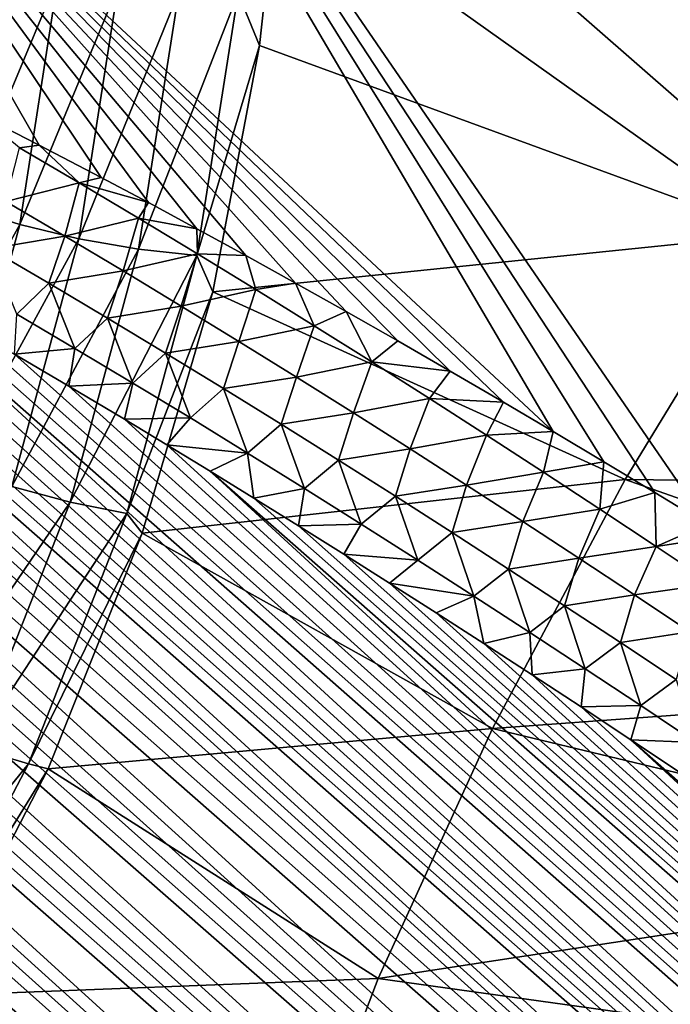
# Model space of a CAD drawing. Header units: metres. Extents: x -82 to 82, y -313 to 40.
# Tile 289 of 405: x 51.48 to 55, y -43.28 to -37.96. Entities that reach past the tile are written whole.
import ezdxf

# ---------------------------------------------------------------- set-up
doc = ezdxf.new("R2010")
doc.units = ezdxf.units.M
doc.layers.add('solid_505278_SW0001_CCC', color=7, linetype='CONTINUOUS')

msp = doc.modelspace()

# ---------------------------------------------------------------- linework, layer by layer
at = {"layer": 'solid_505278_SW0001_CCC'}
for points in [[(77.167732, -40.400043, 52.671307), (54.892632, -22.024157, 33.919224), (55.061066, -21.896627, 34.04945)], [(77.167732, -40.400043, 52.671307), (54.747044, -22.157621, 33.80442), (54.892632, -22.024157, 33.919224)], [(77.167732, -40.400043, 52.671307), (54.621262, -22.296532, 33.702938), (54.747044, -22.157621, 33.80442)], [(76.897682, -40.995556, 52.441936), (54.512222, -22.440956, 33.612549), (54.621262, -22.296532, 33.702938)], [(77.167732, -40.400043, 52.671307), (76.897682, -40.995556, 52.441936), (54.621262, -22.296532, 33.702938)], [(76.897682, -40.995556, 52.441936), (54.418098, -22.59203, 33.531937), (54.512222, -22.440956, 33.612549)], [(76.897682, -40.995556, 52.441936), (54.337437, -22.75078, 33.45998), (54.418098, -22.59203, 33.531937)], [(76.629295, -41.57785, 52.179131), (54.269032, -22.918339, 33.395657), (54.337437, -22.75078, 33.45998)], [(76.897682, -40.995556, 52.441936), (76.629295, -41.57785, 52.179131), (54.337437, -22.75078, 33.45998)], [(76.629295, -41.57785, 52.179131), (54.2127, -23.096617, 33.338722), (54.269032, -22.918339, 33.395657)], [(76.629295, -41.57785, 52.179131), (54.168476, -23.287699, 33.288994), (54.2127, -23.096617, 33.338722)], [(76.629295, -41.57785, 52.179131), (54.136528, -23.494091, 33.246277), (54.168476, -23.287699, 33.288994)], [(76.362785, -42.146549, 51.883034), (54.118328, -23.719193, 33.211342), (54.136528, -23.494091, 33.246277)], [(76.629295, -41.57785, 52.179131), (76.362785, -42.146549, 51.883034), (54.136528, -23.494091, 33.246277)], [(76.362785, -42.146549, 51.883034), (54.115746, -23.966042, 33.185219), (54.118328, -23.719193, 33.211342)], [(76.362785, -42.146549, 51.883034), (54.130711, -24.237123, 33.168953), (54.115746, -23.966042, 33.185219)], [(76.098122, -42.701454, 51.55349), (54.166065, -24.534912, 33.164337), (54.130711, -24.237123, 33.168953)], [(76.362785, -42.146549, 51.883034), (76.098122, -42.701454, 51.55349), (54.130711, -24.237123, 33.168953)], [(76.098122, -42.701454, 51.55349), (54.224506, -24.859316, 33.173386), (54.166065, -24.534912, 33.164337)], [(76.098122, -42.701454, 51.55349), (54.307911, -25.210443, 33.197372), (54.224506, -24.859316, 33.173386)], [(75.835464, -43.241989, 51.190437), (54.359497, -25.395966, 33.215336), (54.307911, -25.210443, 33.197372)], [(76.098122, -42.701454, 51.55349), (75.835464, -43.241989, 51.190437), (54.307911, -25.210443, 33.197372)], [(75.835464, -43.241989, 51.190437), (54.418095, -25.588348, 33.237587), (54.359497, -25.395966, 33.215336)], [(75.835464, -43.241989, 51.190437), (54.484196, -25.787806, 33.264523), (54.418095, -25.588348, 33.237587)], [(75.835464, -43.241989, 51.190437), (54.557568, -25.994192, 33.295876), (54.484196, -25.787806, 33.264523)], [(75.835464, -43.241989, 51.190437), (54.638813, -26.207821, 33.332153), (54.557568, -25.994192, 33.295876)], [(75.574974, -43.767609, 50.793751), (54.728233, -26.428816, 33.373569), (54.638813, -26.207821, 33.332153)], [(75.835464, -43.241989, 51.190437), (75.574974, -43.767609, 50.793751), (54.638813, -26.207821, 33.332153)], [(75.574974, -43.767609, 50.793751), (54.825699, -26.657087, 33.419968), (54.728233, -26.428816, 33.373569)], [(75.574974, -43.767609, 50.793751), (54.931931, -26.893061, 33.471947), (54.825699, -26.657087, 33.419968)], [(75.574974, -43.767609, 50.793751), (55.04697, -27.136723, 33.529507), (54.931931, -26.893061, 33.471947)], [(56.383736, -39.556885, 36.196007), (51.487457, -35.278599, 33.678783), (52.622982, -34.094212, 33.523758)], [(57.520615, -38.367096, 36.044456), (56.383736, -39.556885, 36.196007), (52.622982, -34.094212, 33.523758)], [(58.609615, -37.125114, 35.993195), (57.520615, -38.367096, 36.044456), (52.622982, -34.094212, 33.523758)], [(54.371006, -40.183216, 36.090305), (50.307739, -36.399273, 33.940647), (51.487457, -35.278599, 33.678783)], [(54.643993, -40.346035, 36.204746), (54.371006, -40.183216, 36.090305), (51.487457, -35.278599, 33.678783)], [(54.921013, -40.512936, 36.322865), (54.643993, -40.346035, 36.204746), (51.487457, -35.278599, 33.678783)], [(55.20232, -40.684246, 36.444893), (54.921013, -40.512936, 36.322865), (51.487457, -35.278599, 33.678783)], [(56.383736, -39.556885, 36.196007), (55.20232, -40.684246, 36.444893), (51.487457, -35.278599, 33.678783)], [(51.588543, -38.633904, 35.042694), (51.260593, -38.465977, 34.934307), (50.307739, -36.399273, 33.940647)], [(51.92382, -38.808815, 35.156845), (51.588543, -38.633904, 35.042694), (50.307739, -36.399273, 33.940647)], [(52.18034, -38.944984, 35.246513), (51.92382, -38.808815, 35.156845), (50.307739, -36.399273, 33.940647)], [(52.441387, -39.085735, 35.339874), (52.18034, -38.944984, 35.246513), (50.307739, -36.399273, 33.940647)], [(52.706989, -39.231117, 35.437), (52.441387, -39.085735, 35.339874), (50.307739, -36.399273, 33.940647)], [(52.976761, -39.38052, 35.537621), (52.706989, -39.231117, 35.437), (50.307739, -36.399273, 33.940647)], [(53.250889, -39.534195, 35.641922), (52.976761, -39.38052, 35.537621), (50.307739, -36.399273, 33.940647)], [(53.529613, -39.692471, 35.750145), (53.250889, -39.534195, 35.641922), (50.307739, -36.399273, 33.940647)], [(53.813175, -39.85569, 35.862526), (53.529613, -39.692471, 35.750145), (50.307739, -36.399273, 33.940647)], [(54.10181, -40.024178, 35.979317), (53.813175, -39.85569, 35.862526), (50.307739, -36.399273, 33.940647)], [(54.371006, -40.183216, 36.090305), (54.10181, -40.024178, 35.979317), (50.307739, -36.399273, 33.940647)], [(63.793152, -55.600903, 53.349144), (42.311619, -36.497169, 34.306728), (42.537632, -36.468975, 34.25415)], [(63.793152, -55.600903, 53.349144), (42.537632, -36.468975, 34.25415), (42.787354, -36.45396, 34.209877)], [(64.308563, -55.315361, 52.981861), (42.787354, -36.45396, 34.209877), (43.062996, -36.453861, 34.175083)], [(64.308563, -55.315361, 52.981861), (63.793152, -55.600903, 53.349144), (42.787354, -36.45396, 34.209877)], [(64.308563, -55.315361, 52.981861), (43.062996, -36.453861, 34.175083), (43.366493, -36.471161, 34.151794)], [(64.308563, -55.315361, 52.981861), (43.366493, -36.471161, 34.151794), (43.698662, -36.50774, 34.141525)], [(63.793152, -55.600903, 53.349144), (42.107014, -36.537075, 34.366676), (42.311619, -36.497169, 34.306728)], [(64.807716, -55.035828, 52.582764), (43.698662, -36.50774, 34.141525), (44.060249, -36.565296, 34.145638)], [(64.807716, -55.035828, 52.582764), (64.308563, -55.315361, 52.981861), (43.698662, -36.50774, 34.141525)], [(63.261715, -55.892429, 53.68475), (41.920193, -36.587555, 34.433418), (42.107014, -36.537075, 34.366676)], [(63.793152, -55.600903, 53.349144), (63.261715, -55.892429, 53.68475), (42.107014, -36.537075, 34.366676)], [(64.807716, -55.035828, 52.582764), (44.060249, -36.565296, 34.145638), (44.252312, -36.602585, 34.153656)], [(63.261715, -55.892429, 53.68475), (41.748459, -36.648014, 34.506756), (41.920193, -36.587555, 34.433418)], [(64.807716, -55.035828, 52.582764), (44.252312, -36.602585, 34.153656), (44.451988, -36.645718, 34.16576)], [(63.261715, -55.892429, 53.68475), (41.589901, -36.718449, 34.586975), (41.748459, -36.648014, 34.506756)], [(64.807716, -55.035828, 52.582764), (44.451988, -36.645718, 34.16576), (44.659637, -36.695225, 34.182472)], [(63.261715, -55.892429, 53.68475), (41.442665, -36.799175, 34.674576), (41.589901, -36.718449, 34.586975)], [(65.290031, -54.762512, 52.151859), (44.659637, -36.695225, 34.182472), (44.875084, -36.750946, 34.203575)], [(65.290031, -54.762512, 52.151859), (64.807716, -55.035828, 52.582764), (44.659637, -36.695225, 34.182472)], [(65.290031, -54.762512, 52.151859), (44.875084, -36.750946, 34.203575), (45.098621, -36.813251, 34.229404)], [(62.714607, -56.18972, 53.988487), (41.304848, -36.891106, 34.770535), (41.442665, -36.799175, 34.674576)], [(63.261715, -55.892429, 53.68475), (62.714607, -56.18972, 53.988487), (41.442665, -36.799175, 34.674576)], [(65.290031, -54.762512, 52.151859), (45.098621, -36.813251, 34.229404), (45.330601, -36.882572, 34.260376)], [(62.714607, -56.18972, 53.988487), (41.175858, -36.995422, 34.875977), (41.304848, -36.891106, 34.770535)], [(65.290031, -54.762512, 52.151859), (45.330601, -36.882572, 34.260376), (45.570797, -36.95871, 34.29623)], [(62.714607, -56.18972, 53.988487), (41.055237, -37.113495, 34.992123), (41.175858, -36.995422, 34.875977)], [(65.290031, -54.762512, 52.151859), (45.570797, -36.95871, 34.29623), (45.819683, -37.04221, 34.337498)], [(65.754967, -54.495632, 51.689091), (45.819683, -37.04221, 34.337498), (46.077503, -37.133377, 34.384457)], [(65.754967, -54.495632, 51.689091), (65.290031, -54.762512, 52.151859), (45.819683, -37.04221, 34.337498)], [(62.714607, -56.18972, 53.988487), (40.942547, -37.247574, 35.120937), (41.055237, -37.113495, 34.992123)], [(65.754967, -54.495632, 51.689091), (46.077503, -37.133377, 34.384457), (46.344093, -37.232079, 34.436928)], [(52.666191, -37.812717, 84.325638), (52.781914, -38.094547, 84.15049), (52.879364, -37.203094, 84.530975)], [(52.879364, -37.203094, 84.530975), (52.781914, -38.094547, 84.15049), (55.569889, -39.114616, 82.367889)], [(52.879364, -37.203094, 84.530975), (55.569889, -39.114616, 82.367889), (56.465466, -37.817009, 82.579308)], [(62.152195, -56.492603, 54.260136), (40.83847, -37.400295, 35.264648), (40.942547, -37.247574, 35.120937)], [(62.714607, -56.18972, 53.988487), (62.152195, -56.492603, 54.260136), (40.942547, -37.247574, 35.120937)], [(65.754967, -54.495632, 51.689091), (46.344093, -37.232079, 34.436928), (46.620102, -37.339001, 34.495583)], [(65.754967, -54.495632, 51.689091), (46.620102, -37.339001, 34.495583), (46.905567, -37.45422, 34.560455)], [(62.152195, -56.492603, 54.260136), (40.744175, -37.573769, 35.424904), (40.83847, -37.400295, 35.264648)], [(65.754967, -54.495632, 51.689091), (46.905567, -37.45422, 34.560455), (47.200527, -37.577816, 34.631596)], [(62.152195, -56.492603, 54.260136), (40.66114, -37.770191, 35.603367), (40.744175, -37.573769, 35.424904)], [(66.20192, -54.235199, 51.194038), (47.200527, -37.577816, 34.631596), (47.505733, -37.710571, 34.70977)], [(66.20192, -54.235199, 51.194038), (65.754967, -54.495632, 51.689091), (47.200527, -37.577816, 34.631596)], [(51.692112, -37.724388, 84.393997), (51.379089, -37.654018, 84.317574), (51.174068, -38.966549, 83.767975)], [(66.20192, -54.235199, 51.194038), (47.505733, -37.710571, 34.70977), (47.820961, -37.852295, 34.79475)], [(51.48349, -39.062687, 83.829552), (51.692112, -37.724388, 84.393997), (51.174068, -38.966549, 83.767975)], [(52.016869, -37.775116, 84.421082), (51.692112, -37.724388, 84.393997), (51.48349, -39.062687, 83.829552)], [(61.574398, -56.801018, 54.499481), (40.59182, -37.991871, 35.801823), (40.66114, -37.770191, 35.603367)], [(62.152195, -56.492603, 54.260136), (61.574398, -56.801018, 54.499481), (40.66114, -37.770191, 35.603367)], [(51.803867, -39.140125, 83.84124), (52.016869, -37.775116, 84.421082), (51.48349, -39.062687, 83.829552)], [(52.344532, -37.804829, 84.398087), (52.016869, -37.775116, 84.421082), (51.803867, -39.140125, 83.84124)], [(52.126488, -39.196762, 83.802727), (52.344532, -37.804829, 84.398087), (51.803867, -39.140125, 83.84124)], [(52.666191, -37.812717, 84.325638), (52.344532, -37.804829, 84.398087), (52.126488, -39.196762, 83.802727)], [(66.20192, -54.235199, 51.194038), (47.820961, -37.852295, 34.79475), (48.146576, -38.003399, 34.886929)], [(52.442577, -39.231056, 83.715065), (52.666191, -37.812717, 84.325638), (52.126488, -39.196762, 83.802727)], [(52.442577, -39.231056, 83.715065), (52.781914, -38.094547, 84.15049), (52.666191, -37.812717, 84.325638)], [(61.574398, -56.801018, 54.499481), (40.538582, -38.239883, 36.020924), (40.59182, -37.991871, 35.801823)], [(66.20192, -54.235199, 51.194038), (48.146576, -38.003399, 34.886929), (48.369846, -38.109791, 34.952827)], [(66.20192, -54.235199, 51.194038), (48.369846, -38.109791, 34.952827), (48.597916, -38.220554, 35.022118)], [(52.442577, -39.231056, 83.715065), (52.52824, -39.426563, 83.584007), (52.781914, -38.094547, 84.15049)], [(52.781914, -38.094547, 84.15049), (52.52824, -39.426563, 83.584007), (55.569889, -39.114616, 82.367889)], [(66.20192, -54.235199, 51.194038), (48.597916, -38.220554, 35.022118), (48.830765, -38.335693, 35.09478)], [(61.574398, -56.801018, 54.499481), (40.503433, -38.515171, 36.26123), (40.538582, -38.239883, 36.020924)], [(66.630089, -53.981483, 50.66658), (48.830765, -38.335693, 35.09478), (49.068687, -38.455513, 35.171139)], [(66.630089, -53.981483, 50.66658), (66.20192, -54.235199, 51.194038), (48.830765, -38.335693, 35.09478)], [(66.630089, -53.981483, 50.66658), (49.068687, -38.455513, 35.171139), (49.311977, -38.580322, 35.251518)], [(51.48315, -38.64817, 35.040009), (51.260593, -38.465977, 34.934307), (51.588543, -38.633904, 35.042694)], [(60.981453, -57.114723, 54.706051), (40.493362, -38.663277, 36.389484), (40.503433, -38.515171, 36.26123)], [(61.574398, -56.801018, 54.499481), (60.981453, -57.114723, 54.706051), (40.503433, -38.515171, 36.26123)], [(66.630089, -53.981483, 50.66658), (49.311977, -38.580322, 35.251518), (49.560543, -38.710037, 35.335808)], [(51.408566, -38.939236, 35.205978), (51.48315, -38.64817, 35.040009), (51.806084, -38.837738, 35.159718)], [(51.806084, -38.837738, 35.159718), (51.48315, -38.64817, 35.040009), (51.588543, -38.633904, 35.042694)], [(51.806084, -38.837738, 35.159718), (51.588543, -38.633904, 35.042694), (51.92382, -38.808815, 35.156845)], [(60.981453, -57.114723, 54.706051), (40.48848, -38.818516, 36.523228), (40.493362, -38.663277, 36.389484)], [(66.630089, -53.981483, 50.66658), (49.560543, -38.710037, 35.335808), (49.814224, -38.844501, 35.42384)], [(51.806084, -38.837738, 35.159718), (51.92382, -38.808815, 35.156845), (52.18034, -38.944984, 35.246513)], [(60.981453, -57.114723, 54.706051), (40.489452, -38.981281, 36.662834), (40.48848, -38.818516, 36.523228)], [(66.630089, -53.981483, 50.66658), (49.814224, -38.844501, 35.42384), (50.073338, -38.984066, 35.51598)], [(51.726845, -39.126083, 35.326653), (51.408566, -38.939236, 35.205978), (51.806084, -38.837738, 35.159718)], [(51.726845, -39.126083, 35.326653), (51.806084, -38.837738, 35.159718), (52.126827, -39.028835, 35.281769)], [(52.126827, -39.028835, 35.281769), (51.806084, -38.837738, 35.159718), (52.18034, -38.944984, 35.246513)], [(51.48349, -39.062687, 83.829552), (51.174068, -38.966549, 83.767975), (50.82613, -40.25301, 83.229156)], [(51.322018, -39.194324, 35.410511), (51.408566, -38.939236, 35.205978), (51.726845, -39.126083, 35.326653)], [(52.126827, -39.028835, 35.281769), (52.18034, -38.944984, 35.246513), (52.441387, -39.085735, 35.339874)], [(60.981453, -57.114723, 54.706051), (40.496052, -39.15144, 36.808113), (40.489452, -38.981281, 36.662834)], [(66.630089, -53.981483, 50.66658), (50.073338, -38.984066, 35.51598), (50.338219, -39.129086, 35.61261)], [(52.04311, -39.314468, 35.4496), (51.726845, -39.126083, 35.326653), (52.126827, -39.028835, 35.281769)], [(52.04311, -39.314468, 35.4496), (52.126827, -39.028835, 35.281769), (52.445477, -39.221367, 35.406078)], [(52.445477, -39.221367, 35.406078), (52.126827, -39.028835, 35.281769), (52.441387, -39.085735, 35.339874)], [(51.128574, -40.375446, 83.277229), (51.48349, -39.062687, 83.829552), (50.82613, -40.25301, 83.229156)], [(51.803867, -39.140125, 83.84124), (51.48349, -39.062687, 83.829552), (51.128574, -40.375446, 83.277229)], [(66.630089, -53.981483, 50.66658), (50.338219, -39.129086, 35.61261), (50.60891, -39.27961, 35.713776)], [(51.640957, -39.381157, 35.533836), (51.322018, -39.194324, 35.410511), (51.726845, -39.126083, 35.326653)], [(51.640957, -39.381157, 35.533836), (51.726845, -39.126083, 35.326653), (52.04311, -39.314468, 35.4496)], [(52.445477, -39.221367, 35.406078), (52.441387, -39.085735, 35.339874), (52.706989, -39.231117, 35.437)], [(52.52824, -39.426563, 83.584007), (54.759701, -40.44257, 82.035202), (55.569889, -39.114616, 82.367889)], [(55.569889, -39.114616, 82.367889), (54.759701, -40.44257, 82.035202), (58.42762, -40.48542, 80.02372)], [(60.37355, -57.433552, 54.879345), (40.50869, -39.329285, 36.959328), (40.496052, -39.15144, 36.808113)], [(60.981453, -57.114723, 54.706051), (60.37355, -57.433552, 54.879345), (40.496052, -39.15144, 36.808113)], [(51.441322, -40.480133, 83.27494), (51.803867, -39.140125, 83.84124), (51.128574, -40.375446, 83.277229)], [(52.126488, -39.196762, 83.802727), (51.803867, -39.140125, 83.84124), (51.441322, -40.480133, 83.27494)], [(51.467529, -39.547729, 35.742977), (51.322018, -39.194324, 35.410511), (51.640957, -39.381157, 35.533836)], [(51.755863, -40.564224, 83.222343), (52.126488, -39.196762, 83.802727), (51.441322, -40.480133, 83.27494)], [(52.442577, -39.231056, 83.715065), (52.126488, -39.196762, 83.802727), (51.755863, -40.564224, 83.222343)], [(52.063648, -40.625435, 83.120865), (52.442577, -39.231056, 83.715065), (51.755863, -40.564224, 83.222343)], [(52.35743, -39.504311, 35.574738), (52.04311, -39.314468, 35.4496), (52.445477, -39.221367, 35.406078)], [(52.063648, -40.625435, 83.120865), (52.52824, -39.426563, 83.584007), (52.442577, -39.231056, 83.715065)], [(52.35743, -39.504311, 35.574738), (52.445477, -39.221367, 35.406078), (52.7621, -39.415253, 35.532574)], [(52.7621, -39.415253, 35.532574), (52.445477, -39.221367, 35.406078), (52.706989, -39.231117, 35.437)], [(52.7621, -39.415253, 35.532574), (52.706989, -39.231117, 35.437), (52.976761, -39.38052, 35.537621)], [(67.038658, -53.734692, 50.106434), (50.60891, -39.27961, 35.713776), (50.885094, -39.435314, 35.819115)], [(67.038658, -53.734692, 50.106434), (66.630089, -53.981483, 50.66658), (50.60891, -39.27961, 35.713776)], [(60.37355, -57.433552, 54.879345), (40.527882, -39.515163, 37.116795), (40.50869, -39.329285, 36.959328)], [(51.957977, -39.569599, 35.659443), (51.640957, -39.381157, 35.533836), (52.04311, -39.314468, 35.4496)], [(51.957977, -39.569599, 35.659443), (52.04311, -39.314468, 35.4496), (52.35743, -39.504311, 35.574738)], [(51.782471, -39.733467, 35.868992), (51.467529, -39.547729, 35.742977), (51.640957, -39.381157, 35.533836)], [(51.782471, -39.733467, 35.868992), (51.640957, -39.381157, 35.533836), (51.957977, -39.569599, 35.659443)], [(53.07679, -39.610409, 35.661179), (52.7621, -39.415253, 35.532574), (52.976761, -39.38052, 35.537621)], [(53.07679, -39.610409, 35.661179), (52.976761, -39.38052, 35.537621), (53.250889, -39.534195, 35.641922)], [(67.038658, -53.734692, 50.106434), (50.885094, -39.435314, 35.819115), (51.167122, -39.596588, 35.92905)], [(52.063648, -40.625435, 83.120865), (52.146626, -40.732208, 83.032059), (52.52824, -39.426563, 83.584007)], [(52.52824, -39.426563, 83.584007), (52.146626, -40.732208, 83.032059), (54.759701, -40.44257, 82.035202)], [(52.669876, -39.695515, 35.701996), (52.35743, -39.504311, 35.574738), (52.7621, -39.415253, 35.532574)], [(52.669876, -39.695515, 35.701996), (52.7621, -39.415253, 35.532574), (53.07679, -39.610409, 35.661179)], [(52.273144, -39.759567, 35.787247), (51.957977, -39.569599, 35.659443), (52.35743, -39.504311, 35.574738)], [(52.273144, -39.759567, 35.787247), (52.35743, -39.504311, 35.574738), (52.669876, -39.695515, 35.701996)], [(60.37355, -57.433552, 54.879345), (40.553349, -39.7089, 37.280277), (40.527882, -39.515163, 37.116795)], [(51.782471, -39.733467, 35.868992), (51.455368, -39.76384, 36.044033), (51.467529, -39.547729, 35.742977)], [(53.389622, -39.806755, 35.791813), (53.07679, -39.610409, 35.661179), (53.250889, -39.534195, 35.641922)], [(53.389622, -39.806755, 35.791813), (53.250889, -39.534195, 35.641922), (53.529613, -39.692471, 35.750145)], [(67.038658, -53.734692, 50.106434), (51.167122, -39.596588, 35.92905), (51.455368, -39.76384, 36.044033)], [(52.095669, -39.920795, 35.997189), (51.782471, -39.733467, 35.868992), (51.957977, -39.569599, 35.659443)], [(52.095669, -39.920795, 35.997189), (51.957977, -39.569599, 35.659443), (52.273144, -39.759567, 35.787247)], [(52.980515, -39.888004, 35.831295), (52.669876, -39.695515, 35.701996), (53.07679, -39.610409, 35.661179)], [(52.980515, -39.888004, 35.831295), (53.07679, -39.610409, 35.661179), (53.389622, -39.806755, 35.791813)], [(60.37355, -57.433552, 54.879345), (40.585724, -39.91095, 37.450214), (40.553349, -39.7089, 37.280277)], [(52.586514, -39.950966, 35.917175), (52.273144, -39.759567, 35.787247), (52.669876, -39.695515, 35.701996)], [(52.586514, -39.950966, 35.917175), (52.669876, -39.695515, 35.701996), (52.980515, -39.888004, 35.831295)], [(53.389622, -39.806755, 35.791813), (53.529613, -39.692471, 35.750145), (53.813175, -39.85569, 35.862526)], [(51.782471, -39.733467, 35.868992), (51.750008, -39.937267, 36.164272), (51.455368, -39.76384, 36.044033)], [(67.038658, -53.734692, 50.106434), (51.455368, -39.76384, 36.044033), (51.750008, -39.937267, 36.164272)], [(52.095669, -39.920795, 35.997189), (51.750008, -39.937267, 36.164272), (51.782471, -39.733467, 35.868992)], [(52.407181, -40.109619, 36.127495), (52.095669, -39.920795, 35.997189), (52.273144, -39.759567, 35.787247)], [(52.407181, -40.109619, 36.127495), (52.273144, -39.759567, 35.787247), (52.586514, -39.950966, 35.917175)], [(53.289421, -40.081696, 35.962566), (52.980515, -39.888004, 35.831295), (53.389622, -39.806755, 35.791813)], [(53.289421, -40.081696, 35.962566), (53.389622, -39.806755, 35.791813), (53.700661, -40.004219, 35.924408)], [(53.700661, -40.004219, 35.924408), (53.389622, -39.806755, 35.791813), (53.813175, -39.85569, 35.862526)], [(53.700661, -40.004219, 35.924408), (53.813175, -39.85569, 35.862526), (54.10181, -40.024178, 35.979317)], [(60.37355, -57.433552, 54.879345), (40.625351, -40.121552, 37.626808), (40.585724, -39.91095, 37.450214)], [(52.095669, -39.920795, 35.997189), (52.050602, -40.116394, 36.289238), (51.750008, -39.937267, 36.164272)], [(52.407181, -40.109619, 36.127495), (52.050602, -40.116394, 36.289238), (52.095669, -39.920795, 35.997189)], [(52.898163, -40.143703, 36.049145), (52.586514, -39.950966, 35.917175), (52.980515, -39.888004, 35.831295)], [(52.898163, -40.143703, 36.049145), (52.980515, -39.888004, 35.831295), (53.289421, -40.081696, 35.962566)], [(67.038658, -53.734692, 50.106434), (51.750008, -39.937267, 36.164272), (52.050602, -40.116394, 36.289238)], [(52.717056, -40.299847, 36.259827), (52.407181, -40.109619, 36.127495), (52.586514, -39.950966, 35.917175)], [(52.717056, -40.299847, 36.259827), (52.586514, -39.950966, 35.917175), (52.898163, -40.143703, 36.049145)], [(53.596649, -40.276524, 36.095741), (53.289421, -40.081696, 35.962566), (53.700661, -40.004219, 35.924408)], [(53.596649, -40.276524, 36.095741), (53.700661, -40.004219, 35.924408), (54.009964, -40.202744, 36.058922)], [(54.009964, -40.202744, 36.058922), (53.700661, -40.004219, 35.924408), (54.10181, -40.024178, 35.979317)], [(54.009964, -40.202744, 36.058922), (54.10181, -40.024178, 35.979317), (54.371006, -40.183216, 36.090305)], [(53.208138, -40.337696, 36.183086), (52.898163, -40.143703, 36.049145), (53.289421, -40.081696, 35.962566)], [(53.208138, -40.337696, 36.183086), (53.289421, -40.081696, 35.962566), (53.596649, -40.276524, 36.095741)], [(59.7505, -57.757282, 55.018692), (40.672047, -40.340588, 37.809898), (40.625351, -40.121552, 37.626808)], [(60.37355, -57.433552, 54.879345), (59.7505, -57.757282, 55.018692), (40.625351, -40.121552, 37.626808)], [(52.407181, -40.109619, 36.127495), (52.280159, -40.254711, 36.386322), (52.050602, -40.116394, 36.289238)], [(67.038658, -53.734692, 50.106434), (52.050602, -40.116394, 36.289238), (52.280159, -40.254711, 36.386322)], [(52.717056, -40.299847, 36.259827), (52.280159, -40.254711, 36.386322), (52.407181, -40.109619, 36.127495)], [(53.025349, -40.49139, 36.394115), (52.717056, -40.299847, 36.259827), (52.898163, -40.143703, 36.049145)], [(53.025349, -40.49139, 36.394115), (52.898163, -40.143703, 36.049145), (53.208138, -40.337696, 36.183086)], [(54.317589, -40.402267, 36.195297), (54.009964, -40.202744, 36.058922), (54.371006, -40.183216, 36.090305)], [(54.317589, -40.402267, 36.195297), (54.371006, -40.183216, 36.090305), (54.643993, -40.346035, 36.204746)], [(53.902248, -40.472424, 36.230782), (53.596649, -40.276524, 36.095741), (54.009964, -40.202744, 36.058922)], [(53.902248, -40.472424, 36.230782), (54.009964, -40.202744, 36.058922), (54.317589, -40.402267, 36.195297)], [(67.038658, -53.734692, 50.106434), (52.280159, -40.254711, 36.386322), (52.513451, -40.396664, 36.486546)], [(52.717056, -40.299847, 36.259827), (52.513451, -40.396664, 36.486546), (52.280159, -40.254711, 36.386322)], [(52.717056, -40.299847, 36.259827), (52.750675, -40.542469, 36.590145), (52.513451, -40.396664, 36.486546)], [(53.025349, -40.49139, 36.394115), (52.750675, -40.542469, 36.590145), (52.717056, -40.299847, 36.259827)], [(53.516495, -40.532883, 36.318943), (53.208138, -40.337696, 36.183086), (53.596649, -40.276524, 36.095741)], [(53.516495, -40.532883, 36.318943), (53.596649, -40.276524, 36.095741), (53.902248, -40.472424, 36.230782)], [(59.7505, -57.757282, 55.018692), (40.72662, -40.568668, 38.000065), (40.672047, -40.340588, 37.809898)], [(53.332096, -40.684181, 36.530304), (53.025349, -40.49139, 36.394115), (53.208138, -40.337696, 36.183086)], [(53.332096, -40.684181, 36.530304), (53.208138, -40.337696, 36.183086), (53.516495, -40.532883, 36.318943)], [(54.623585, -40.602737, 36.333485), (54.317589, -40.402267, 36.195297), (54.643993, -40.346035, 36.204746)], [(54.623585, -40.602737, 36.333485), (54.643993, -40.346035, 36.204746), (54.921013, -40.512936, 36.322865)], [(67.426628, -53.494839, 49.512974), (52.513451, -40.396664, 36.486546), (52.750675, -40.542469, 36.590145)], [(67.426628, -53.494839, 49.512974), (67.038658, -53.734692, 50.106434), (52.513451, -40.396664, 36.486546)], [(54.206264, -40.669346, 36.367626), (53.902248, -40.472424, 36.230782), (54.317589, -40.402267, 36.195297)], [(54.206264, -40.669346, 36.367626), (54.317589, -40.402267, 36.195297), (54.623585, -40.602737, 36.333485)], [(52.146626, -40.732208, 83.032059), (54.042236, -41.788837, 81.584259), (54.759701, -40.44257, 82.035202)], [(54.759701, -40.44257, 82.035202), (54.042236, -41.788837, 81.584259), (57.799881, -41.51432, 79.765953)], [(54.759701, -40.44257, 82.035202), (57.799881, -41.51432, 79.765953), (58.42762, -40.48542, 80.02372)], [(51.755863, -40.564224, 83.222343), (51.441322, -40.480133, 83.27494), (50.930794, -41.780499, 82.729324)], [(53.025349, -40.49139, 36.394115), (52.991905, -40.6922, 36.697208), (52.750675, -40.542469, 36.590145)], [(53.332096, -40.684181, 36.530304), (52.991905, -40.6922, 36.697208), (53.025349, -40.49139, 36.394115)], [(53.823277, -40.729198, 36.456665), (53.516495, -40.532883, 36.318943), (53.902248, -40.472424, 36.230782)], [(53.823277, -40.729198, 36.456665), (53.902248, -40.472424, 36.230782), (54.206264, -40.669346, 36.367626)], [(54.928009, -40.8041, 36.473434), (54.623585, -40.602737, 36.333485), (54.921013, -40.512936, 36.322865)], [(54.928009, -40.8041, 36.473434), (54.921013, -40.512936, 36.322865), (55.20232, -40.684246, 36.444893)], [(59.7505, -57.757282, 55.018692), (40.78915, -40.805851, 38.197334), (40.72662, -40.568668, 38.000065)], [(51.234276, -41.89209, 82.66436), (51.755863, -40.564224, 83.222343), (50.930794, -41.780499, 82.729324)], [(52.063648, -40.625435, 83.120865), (51.755863, -40.564224, 83.222343), (51.234276, -41.89209, 82.66436)], [(67.426628, -53.494839, 49.512974), (52.750675, -40.542469, 36.590145), (52.991905, -40.6922, 36.697208)], [(53.637337, -40.878159, 36.668343), (53.332096, -40.684181, 36.530304), (53.516495, -40.532883, 36.318943)], [(53.637337, -40.878159, 36.668343), (53.516495, -40.532883, 36.318943), (53.823277, -40.729198, 36.456665)], [(51.531071, -41.980293, 82.550743), (52.063648, -40.625435, 83.120865), (51.234276, -41.89209, 82.66436)], [(51.531071, -41.980293, 82.550743), (52.146626, -40.732208, 83.032059), (52.063648, -40.625435, 83.120865)], [(54.508747, -40.867226, 36.506237), (54.206264, -40.669346, 36.367626), (54.623585, -40.602737, 36.333485)], [(54.508747, -40.867226, 36.506237), (54.623585, -40.602737, 36.333485), (54.928009, -40.8041, 36.473434)], [(54.128529, -40.926579, 36.596199), (53.823277, -40.729198, 36.456665), (54.206264, -40.669346, 36.367626)], [(54.128529, -40.926579, 36.596199), (54.206264, -40.669346, 36.367626), (54.508747, -40.867226, 36.506237)], [(51.531071, -41.980293, 82.550743), (51.636639, -42.006287, 82.497459), (52.146626, -40.732208, 83.032059)], [(52.146626, -40.732208, 83.032059), (51.636639, -42.006287, 82.497459), (54.042236, -41.788837, 81.584259)], [(53.332096, -40.684181, 36.530304), (53.236763, -40.845448, 36.807274), (52.991905, -40.6922, 36.697208)], [(67.426628, -53.494839, 49.512974), (52.991905, -40.6922, 36.697208), (53.236763, -40.845448, 36.807274)], [(53.637337, -40.878159, 36.668343), (53.236763, -40.845448, 36.807274), (53.332096, -40.684181, 36.530304)], [(53.941116, -41.073257, 36.808174), (53.637337, -40.878159, 36.668343), (53.823277, -40.729198, 36.456665)], [(53.941116, -41.073257, 36.808174), (53.823277, -40.729198, 36.456665), (54.128529, -40.926579, 36.596199)], [(54.928009, -40.8041, 36.473434), (55.20232, -40.684246, 36.444893), (55.304226, -40.746777, 36.489628)], [(55.230911, -41.006298, 36.615101), (54.928009, -40.8041, 36.473434), (55.304226, -40.746777, 36.489628)], [(59.7505, -57.757282, 55.018692), (40.859703, -41.052193, 38.401726), (40.78915, -40.805851, 38.197334)], [(54.809746, -41.066013, 36.646557), (54.508747, -40.867226, 36.506237), (54.928009, -40.8041, 36.473434)], [(54.809746, -41.066013, 36.646557), (54.928009, -40.8041, 36.473434), (55.230911, -41.006298, 36.615101)], [(67.426628, -53.494839, 49.512974), (53.236763, -40.845448, 36.807274), (53.485397, -41.00238, 36.920532)], [(53.637337, -40.878159, 36.668343), (53.485397, -41.00238, 36.920532), (53.236763, -40.845448, 36.807274)], [(53.941116, -41.073257, 36.808174), (53.485397, -41.00238, 36.920532), (53.637337, -40.878159, 36.668343)], [(54.432293, -41.124969, 36.737499), (54.128529, -40.926579, 36.596199), (54.508747, -40.867226, 36.506237)], [(54.432293, -41.124969, 36.737499), (54.508747, -40.867226, 36.506237), (54.809746, -41.066013, 36.646557)], [(54.243469, -41.269409, 36.949753), (53.941116, -41.073257, 36.808174), (54.128529, -40.926579, 36.596199)], [(54.243469, -41.269409, 36.949753), (54.128529, -40.926579, 36.596199), (54.432293, -41.124969, 36.737499)], [(59.7505, -57.757282, 55.018692), (40.939194, -41.308384, 38.613914), (40.859703, -41.052193, 38.401726)], [(67.426628, -53.494839, 49.512974), (53.485397, -41.00238, 36.920532), (53.738041, -41.163258, 37.037273)], [(53.941116, -41.073257, 36.808174), (53.738041, -41.163258, 37.037273), (53.485397, -41.00238, 36.920532)], [(55.109295, -41.265656, 36.788548), (54.809746, -41.066013, 36.646557), (55.230911, -41.006298, 36.615101)], [(53.941116, -41.073257, 36.808174), (53.994915, -41.328331, 37.157795), (53.738041, -41.163258, 37.037273)], [(54.243469, -41.269409, 36.949753), (53.994915, -41.328331, 37.157795), (53.941116, -41.073257, 36.808174)], [(54.734612, -41.324303, 36.880508), (54.432293, -41.124969, 36.737499), (54.809746, -41.066013, 36.646557)], [(54.734612, -41.324303, 36.880508), (54.809746, -41.066013, 36.646557), (55.109295, -41.265656, 36.788548)], [(54.54443, -41.466557, 37.093033), (54.243469, -41.269409, 36.949753), (54.432293, -41.124969, 36.737499)], [(54.54443, -41.466557, 37.093033), (54.432293, -41.124969, 36.737499), (54.734612, -41.324303, 36.880508)], [(67.426628, -53.494839, 49.512974), (53.738041, -41.163258, 37.037273), (53.994915, -41.328331, 37.157795)], [(55.035519, -41.52454, 37.025196), (54.734612, -41.324303, 36.880508), (55.109295, -41.265656, 36.788548)], [(59.112549, -58.085606, 55.123322), (41.027378, -41.574253, 38.833679), (40.939194, -41.308384, 38.613914)], [(59.7505, -57.757282, 55.018692), (59.112549, -58.085606, 55.123322), (40.939194, -41.308384, 38.613914)], [(54.243469, -41.269409, 36.949753), (54.256256, -41.497852, 37.282394), (53.994915, -41.328331, 37.157795)], [(54.54443, -41.466557, 37.093033), (54.256256, -41.497852, 37.282394), (54.243469, -41.269409, 36.949753)], [(67.426628, -53.494839, 49.512974), (53.994915, -41.328331, 37.157795), (54.256256, -41.497852, 37.282394)], [(54.844036, -41.66465, 37.237968), (54.54443, -41.466557, 37.093033), (54.734612, -41.324303, 36.880508)], [(54.844036, -41.66465, 37.237968), (54.734612, -41.324303, 36.880508), (55.035519, -41.52454, 37.025196)], [(54.54443, -41.466557, 37.093033), (54.521858, -41.671585, 37.410782), (54.256256, -41.497852, 37.282394)], [(54.844036, -41.66465, 37.237968), (54.521858, -41.671585, 37.410782), (54.54443, -41.466557, 37.093033)], [(54.042236, -41.788837, 81.584259), (57.243988, -42.557415, 79.416565), (57.799881, -41.51432, 79.765953)], [(67.426628, -53.494839, 49.512974), (54.256256, -41.497852, 37.282394), (54.521858, -41.671585, 37.410782)], [(55.142307, -41.863647, 37.384533), (54.844036, -41.66465, 37.237968), (55.035519, -41.52454, 37.025196)], [(59.112549, -58.085606, 55.123322), (41.124725, -41.850143, 39.061348), (41.027378, -41.574253, 38.833679)], [(54.844036, -41.66465, 37.237968), (54.791496, -41.849281, 37.542686), (54.521858, -41.671585, 37.410782)], [(67.426628, -53.494839, 49.512974), (54.521858, -41.671585, 37.410782), (54.791496, -41.849281, 37.542686)], [(55.142307, -41.863647, 37.384533), (54.791496, -41.849281, 37.542686), (54.844036, -41.66465, 37.237968)], [(51.636639, -42.006287, 82.497459), (53.423988, -43.141228, 81.019142), (54.042236, -41.788837, 81.584259)], [(54.042236, -41.788837, 81.584259), (53.423988, -43.141228, 81.019142), (57.243988, -42.557415, 79.416565)], [(59.112549, -58.085606, 55.123322), (41.195244, -42.040031, 39.217907), (41.124725, -41.850143, 39.061348)], [(67.792938, -53.262238, 48.885983), (54.791496, -41.849281, 37.542686), (55.065437, -42.03125, 37.678471)], [(55.142307, -41.863647, 37.384533), (55.065437, -42.03125, 37.678471), (54.791496, -41.849281, 37.542686)], [(67.792938, -53.262238, 48.885983), (67.426628, -53.494839, 49.512974), (54.791496, -41.849281, 37.542686)], [(51.531071, -41.980293, 82.550743), (51.234276, -41.89209, 82.66436), (50.566746, -43.165371, 82.135422)], [(50.850021, -43.280197, 82.011543), (51.531071, -41.980293, 82.550743), (50.566746, -43.165371, 82.135422)], [(50.850021, -43.280197, 82.011543), (51.636639, -42.006287, 82.497459), (51.531071, -41.980293, 82.550743)], [(50.850021, -43.280197, 82.011543), (51.00301, -43.233822, 81.986732), (51.636639, -42.006287, 82.497459)], [(51.636639, -42.006287, 82.497459), (51.00301, -43.233822, 81.986732), (53.423988, -43.141228, 81.019142)], [(59.112549, -58.085606, 55.123322), (41.270061, -42.23455, 39.378136), (41.195244, -42.040031, 39.217907)], [(59.112549, -58.085606, 55.123322), (41.349182, -42.433693, 39.542019), (41.270061, -42.23455, 39.378136)], [(59.112549, -58.085606, 55.123322), (41.432972, -42.637722, 39.709827), (41.349182, -42.433693, 39.542019)], [(53.423988, -43.141228, 81.019142), (56.764969, -43.605251, 78.978714), (57.243988, -42.557415, 79.416565)], [(58.459812, -58.418228, 55.192406), (41.521809, -42.846912, 39.881832), (41.432972, -42.637722, 39.709827)], [(59.112549, -58.085606, 55.123322), (58.459812, -58.418228, 55.192406), (41.432972, -42.637722, 39.709827)], [(58.459812, -58.418228, 55.192406), (41.615582, -43.061184, 40.057949), (41.521809, -42.846912, 39.881832)], [(58.459812, -58.418228, 55.192406), (41.714088, -43.280396, 40.238014), (41.615582, -43.061184, 40.057949)], [(51.00301, -43.233822, 81.986732), (52.910561, -44.487495, 80.344978), (53.423988, -43.141228, 81.019142)], [(53.423988, -43.141228, 81.019142), (52.910561, -44.487495, 80.344978), (56.764969, -43.605251, 78.978714)], [(51.00301, -43.233822, 81.986732), (50.254143, -44.401066, 81.505356), (52.910561, -44.487495, 80.344978)]]:
    msp.add_3dface(points, dxfattribs=at)

doc.saveas('drawing.dxf')
